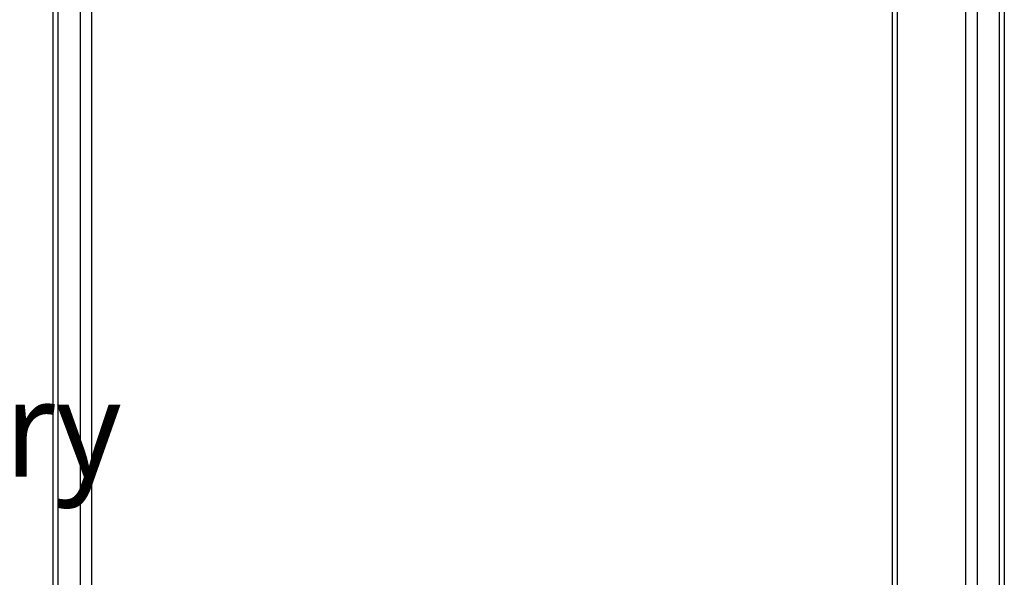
# Model space of a CAD drawing. Header units: millimetres. Extents: x 90 to 358, y 74 to 282.
# Tile 394 of 408: x 246 to 277, y 169 to 186. Entities that reach past the tile are written whole.
import ezdxf

# ---------------------------------------------------------------- set-up
doc = ezdxf.new("R2010")
doc.units = ezdxf.units.MM
doc.header["$LTSCALE"] = 23.1
doc.layers.add('20_ALL_FEATURES', color=7, linetype='CONTINUOUS')
doc.layers.add('51__DRAFT_DIMS', color=7, linetype='CONTINUOUS')
doc.styles.get("Standard").update_dxf_attribs({"font": 'Roboto-Regular.ttf'})

msp = doc.modelspace()

# ---------------------------------------------------------------- linework, layer by layer
at = {"layer": '20_ALL_FEATURES'}
for p, q in [((246.982, 150.041), (246.982, 212.834)), ((247.129, 212.834), (247.129, 149.688)), ((247.836, 148.981), (247.836, 212.834)), ((248.189, 212.834), (248.189, 148.834)), ((273.232, 148.834), (273.232, 212.834)), ((273.382, 212.834), (273.382, 148.834)), ((275.525, 148.834), (275.525, 212.759)), ((275.879, 212.759), (275.879, 148.981)), ((276.586, 163.696), (276.586, 202.972)), ((276.732, 202.411), (276.732, 164.257))]:
    msp.add_line(p, q, dxfattribs=at)

# ---------------------------------------------------------------- texts
at = {"layer": '51__DRAFT_DIMS', "insert": (217.573, 179.42), "char_height": 3, "attachment_point": 1, "line_spacing_factor": 0.9}
msp.add_mtext('\\A1;2-{\\fArial|b0|i0|c134|p34;%%c}8{\\Fgdt|c0; }12.4\\Pmirror-symmetry', dxfattribs=at)

doc.saveas('drawing.dxf')
